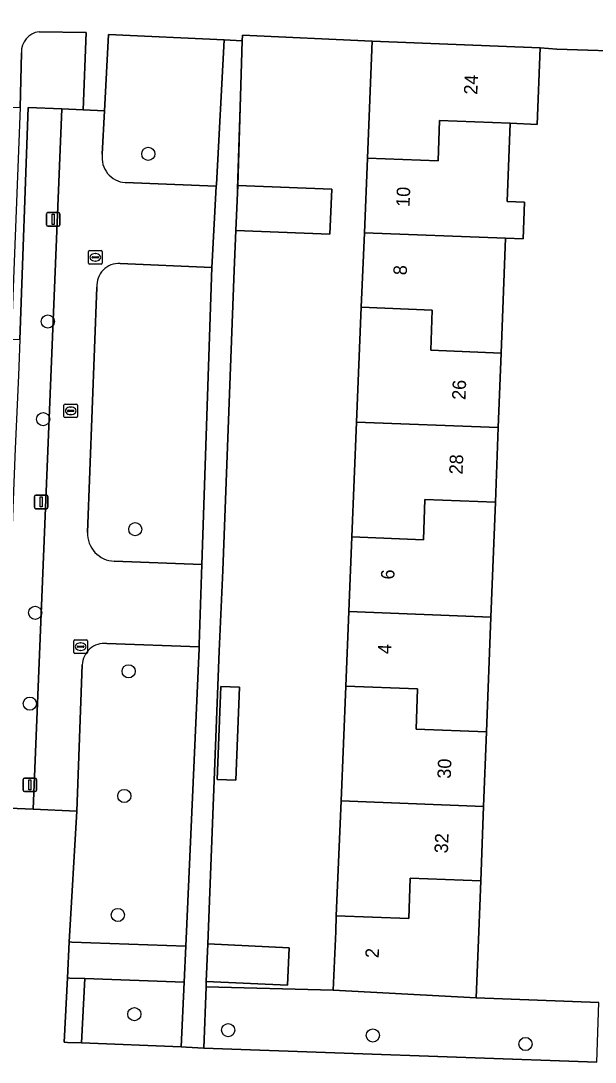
# Model space of a CAD drawing. Extents: x 160786 to 161429, y 386828 to 387485.
# Drawn here: x 161236.6 to 161279.3, y 386990.3 to 387067.7 of the extents above; entities that cross this region are included whole.
import ezdxf

# ---------------------------------------------------------------- set-up
doc = ezdxf.new("R2010")
doc.units = 0
for name, color, linetype in [('IMGEO_Boom', 7, 'Continuous'), ('IMGEO_Erf', 7, 'Continuous'), ('IMGEO_Groenvoorziening', 7, 'Continuous'), ('IMGEO_Kolk', 7, 'Continuous'), ('IMGEO_Lichtmast', 7, 'Continuous'), ('IMGEO_Muur', 7, 'Continuous'), ('IMGEO_Pand', 7, 'Continuous'), ('IMGEO_Pand_nummerreeks', 7, 'Continuous'), ('IMGEO_Rijbaan_lokaal_open', 7, 'Continuous'), ('IMGEO_Rioolput', 7, 'Continuous'), ('IMGEO_Voetpad_open', 7, 'Continuous')]:
    doc.layers.add(name, color=color, linetype=linetype)

msp = doc.modelspace()

# ---------------------------------------------------------------- linework, layer by layer
at = {"layer": 'IMGEO_Boom'}
for centre in [(161246.096, 387057.803), (161238.627, 387045.347), (161238.272, 387038.087), (161245.125, 387029.902), (161237.677, 387023.693), (161244.633, 387019.342), (161237.286, 387016.94), (161244.309, 387010.076), (161243.835, 387001.229), (161245.057, 386993.855), (161252.039, 386992.67), (161262.792, 386992.274), (161274.142, 386991.636)]:
    msp.add_circle(centre, 0.489, dxfattribs=at)
at = {"layer": 'IMGEO_Erf'}
for points in [[(161261.582, 387037.868), (161261.933, 387046.405), (161262.16, 387051.946), (161262.387, 387057.487), (161262.744, 387066.176), (161253.1, 387066.636), (161253.087, 387066.217), (161252.746, 387055.453), (161259.731, 387055.18), (161259.6, 387051.827), (161252.609, 387052.1), (161252.488, 387049.164), (161251.638, 387026.827), (161251.362, 387020.829), (161250.518, 386999.088), (161256.573, 386998.795), (161256.438, 386995.998), (161250.41, 386996.289), (161250.394, 386995.886), (161259.849, 386995.65), (161260.028, 387000), (161260.076, 387001.174), (161260.427, 387009.712), (161260.777, 387018.249), (161261.004, 387023.789), (161261.232, 387029.33)], [(161251.207, 387011.3), (161251.491, 387018.224), (161252.878, 387018.167), (161252.594, 387011.243)]]:
    msp.add_lwpolyline(points, close=True, dxfattribs=at)
msp.add_lwpolyline([(161282.648, 387065.39), (161276.481, 387065.585), (161275.241, 387065.69), (161275.02, 387059.998), (161272.998, 387060.076), (161272.772, 387054.255), (161274.067, 387054.205), (161273.962, 387051.488), (161272.667, 387051.538), (161272.335, 387042.999), (161272.12, 387037.459), (161271.905, 387031.917), (161271.574, 387023.378), (161271.242, 387014.841), (161271.027, 387009.3), (161270.812, 387003.758), (161270.666, 387000), (161270.474, 386995.066), (161279.6, 386994.71)], dxfattribs=at)
at = {"layer": 'IMGEO_Groenvoorziening'}
for points in [[(161236.665, 387065.323), (161236.569, 387061.252), (161235.886, 387044.024), (161236.536, 387044.01), (161237.164, 387061.255), (161239.655, 387061.146), (161241.242, 387061.076), (161241.482, 387066.822)], [(161241.482, 387066.822), (161237.976, 387066.877)], [(161251.749, 387066.28), (161243.124, 387066.674), (161242.837, 387060.993), (161242.674, 387057.779)], [(161244.377, 387055.673), (161251.149, 387055.398), (161251.156, 387055.527), (161251.749, 387066.28)], [(161250.825, 387049.363), (161244.004, 387049.655)], [(161243.557, 387027.526), (161250.087, 387027.277), (161250.825, 387049.363)], [(161242.278, 387047.885), (161241.583, 387029.656)], [(161241.187, 387019.813), (161240.778, 387008.953), (161240.221, 386999.223), (161240.413, 386999.216), (161248.876, 386998.916), (161249.879, 387021.039)], [(161249.879, 387021.039), (161249.884, 387021.17), (161243.002, 387021.399)]]:
    msp.add_lwpolyline(points, dxfattribs=at)
for points in [[(161248.755, 386996.238), (161241.372, 386996.5), (161241.131, 386991.712), (161248.536, 386991.419)], [(161279.6, 386994.71), (161270.474, 386995.066), (161259.849, 386995.65), (161250.394, 386995.886), (161250.219, 386991.326), (161279.442, 386990.286)]]:
    msp.add_lwpolyline(points, close=True, dxfattribs=at)
for centre, radius, start, end in [((161238.137, 387065.411), 1.474, 96.25748, 183.43859), ((161244.511, 387057.523), 1.855, 172.072, 265.84891), ((161243.905, 387048.025), 1.633, 86.53842, 184.90373), ((161243.635, 387029.578), 2.053, 177.82209, 267.82419), ((161242.819, 387019.777), 1.633, 83.56762, 178.7282)]:
    msp.add_arc(centre, radius, start, end, dxfattribs=at)
at = {"layer": 'IMGEO_Kolk'}
for p, q in [((161241.652, 387049.688), (161241.652, 387050.54)), ((161241.727, 387050.614), (161242.579, 387050.614)), ((161242.14, 387050.394), (161242.165, 387050.394)), ((161242.653, 387050.54), (161242.653, 387049.688)), ((161242.579, 387049.614), (161241.727, 387049.614)), ((161241.911, 387050.108), (161241.911, 387050.12)), ((161242.349, 387050.071), (161241.951, 387050.071)), ((161241.954, 387050.157), (161242.352, 387050.157)), ((161242.163, 387049.834), (161242.138, 387049.834)), ((161242.395, 387050.12), (161242.395, 387050.108)), ((161240.564, 387020.747), (161240.564, 387021.599)), ((161240.639, 387021.673), (161241.491, 387021.673)), ((161241.565, 387021.599), (161241.565, 387020.747)), ((161240.823, 387021.167), (161240.823, 387021.179)), ((161241.261, 387021.13), (161240.863, 387021.13)), ((161240.866, 387021.216), (161241.264, 387021.216)), ((161241.075, 387020.893), (161241.05, 387020.893)), ((161241.052, 387021.453), (161241.077, 387021.453)), ((161241.307, 387021.179), (161241.307, 387021.167)), ((161241.491, 387020.673), (161240.639, 387020.673))]:
    msp.add_line(p, q, dxfattribs=at)
for points in [[(161241.652, 387049.688), (161241.652, 387050.54)], [(161241.727, 387050.614), (161242.579, 387050.614)], [(161242.653, 387050.54), (161242.653, 387049.688)], [(161242.579, 387049.614), (161241.727, 387049.614)], [(161240.564, 387020.747), (161240.564, 387021.599)], [(161240.639, 387021.673), (161241.491, 387021.673)], [(161241.565, 387021.599), (161241.565, 387020.747)], [(161241.491, 387020.673), (161240.639, 387020.673)]]:
    msp.add_lwpolyline(points, dxfattribs=at)
for centre, radius, start, end in [((161241.729, 387050.538), 0.0765, 91.55205, 178.44795), ((161241.729, 387050.538), 0.0765, 91.55205, 178.44795), ((161242.577, 387050.538), 0.0765, 1.55205, 88.44795), ((161242.577, 387050.538), 0.0765, 1.55205, 88.44795), ((161241.729, 387049.69), 0.0765, 181.55205, 268.44795), ((161241.729, 387049.69), 0.0765, 181.55205, 268.44795), ((161241.951, 387050.117), 0.0403, 85.87752, 175.75265), ((161241.948, 387050.107), 0.0366, 178.93798, 274.71019), ((161242.352, 387050.114), 0.043, 264.86636, 352.45326), ((161242.356, 387050.119), 0.0386, 1.73085, 96.63898), ((161242.577, 387049.69), 0.0765, 271.55205, 358.44795), ((161242.577, 387049.69), 0.0765, 271.55205, 358.44795), ((161240.641, 387021.597), 0.0765, 91.55205, 178.44795), ((161240.641, 387021.597), 0.0765, 91.55205, 178.44795), ((161241.489, 387021.597), 0.0765, 1.55205, 88.44795), ((161241.489, 387021.597), 0.0765, 1.55205, 88.44795), ((161240.863, 387021.176), 0.0403, 85.87752, 175.75265), ((161240.86, 387021.166), 0.0366, 178.93798, 274.71019), ((161241.264, 387021.173), 0.043, 264.86636, 352.45326), ((161241.268, 387021.178), 0.0386, 1.73085, 96.63898), ((161240.641, 387020.749), 0.0765, 181.55205, 268.44795), ((161240.641, 387020.749), 0.0765, 181.55205, 268.44795), ((161241.489, 387020.749), 0.0765, 271.55205, 358.44795), ((161241.489, 387020.749), 0.0765, 271.55205, 358.44795)]:
    msp.add_arc(centre, radius, start, end, dxfattribs=at)
for centre, major_axis, ratio, start_param, end_param in [((161242.139, 387050.114), (-0.387, 0.002), 0.722429, 4.712389, 7.853982), ((161242.164, 387050.114), (-0.39, 0.002), 0.717154, 1.570796, 4.712389), ((161241.051, 387021.173), (-0.387, 0.002), 0.722429, 4.712389, 7.853982), ((161241.076, 387021.173), (-0.39, 0.002), 0.717154, 1.570796, 4.712389)]:
    msp.add_ellipse(centre, major_axis=major_axis, ratio=ratio, start_param=start_param, end_param=end_param, dxfattribs=at)
at = {"layer": 'IMGEO_Lichtmast'}
for p, q in [((161238.522, 387052.538), (161238.522, 387053.338)), ((161238.522, 387053.338), (161238.522, 387052.538)), ((161238.622, 387053.438), (161239.412, 387053.438)), ((161239.412, 387053.438), (161238.622, 387053.438)), ((161239.512, 387053.338), (161239.512, 387052.538)), ((161239.512, 387052.538), (161239.512, 387053.338)), ((161239.412, 387052.438), (161238.622, 387052.438)), ((161238.622, 387052.438), (161239.412, 387052.438)), ((161237.738, 387032.431), (161238.528, 387032.431)), ((161238.528, 387032.431), (161237.738, 387032.431)), ((161237.638, 387031.531), (161237.638, 387032.331)), ((161237.638, 387032.331), (161237.638, 387031.531)), ((161238.628, 387032.331), (161238.628, 387031.531)), ((161238.628, 387031.531), (161238.628, 387032.331)), ((161238.528, 387031.431), (161237.738, 387031.431)), ((161237.738, 387031.431), (161238.528, 387031.431)), ((161236.793, 387010.498), (161236.793, 387011.298)), ((161236.793, 387011.298), (161236.793, 387010.498)), ((161236.893, 387011.398), (161237.683, 387011.398)), ((161237.683, 387011.398), (161236.893, 387011.398)), ((161237.783, 387011.298), (161237.783, 387010.498)), ((161237.783, 387010.498), (161237.783, 387011.298)), ((161237.683, 387010.398), (161236.893, 387010.398)), ((161236.893, 387010.398), (161237.683, 387010.398))]:
    msp.add_line(p, q, dxfattribs=at)
for points in [[(161238.942, 387053.313), (161239.092, 387053.313), (161239.092, 387052.563), (161238.942, 387052.563), (161238.942, 387053.313)], [(161238.058, 387032.306), (161238.208, 387032.306), (161238.208, 387031.556), (161238.058, 387031.556), (161238.058, 387032.306)], [(161237.213, 387011.273), (161237.363, 387011.273), (161237.363, 387010.523), (161237.213, 387010.523), (161237.213, 387011.273)]]:
    msp.add_lwpolyline(points, dxfattribs=at)
for centre, start, end in [((161238.622, 387053.338), 90, 180), ((161238.622, 387053.338), 90, 180), ((161239.412, 387053.338), 0, 90), ((161239.412, 387053.338), 360, 90), ((161238.622, 387052.538), 180, 270), ((161238.622, 387052.538), 180, 270), ((161239.412, 387052.538), 270, 0), ((161239.412, 387052.538), 270, 0), ((161237.738, 387032.331), 90, 180), ((161237.738, 387032.331), 90, 180), ((161238.528, 387032.331), 0, 90), ((161238.528, 387032.331), 360, 90), ((161237.738, 387031.531), 180, 270), ((161237.738, 387031.531), 180, 270), ((161238.528, 387031.531), 270, 0), ((161238.528, 387031.531), 270, 0), ((161236.893, 387011.298), 90, 180), ((161236.893, 387011.298), 90, 180), ((161237.683, 387011.298), 0, 90), ((161237.683, 387011.298), 360, 90), ((161236.893, 387010.498), 180, 270), ((161236.893, 387010.498), 180, 270), ((161237.683, 387010.498), 270, 0), ((161237.683, 387010.498), 270, 0)]:
    msp.add_arc(centre, 0.1, start, end, dxfattribs=at)
at = {"layer": 'IMGEO_Muur'}
for points in [[(161252.739, 387055.218), (161253.1, 387066.636)], [(161253.1, 387066.636), (161262.744, 387066.176)], [(161252.488, 387049.164), (161251.638, 387026.827)], [(161250.518, 386999.088), (161251.362, 387020.829)], [(161250.394, 386995.886), (161250.41, 386996.289)], [(161259.849, 386995.65), (161250.394, 386995.886)]]:
    msp.add_lwpolyline(points, dxfattribs=at)
at = {"layer": 'IMGEO_Pand'}
for points in [[(161262.744, 387066.176), (161262.387, 387057.487), (161267.645, 387057.282), (161267.761, 387060.279), (161272.998, 387060.076), (161275.02, 387059.998), (161275.241, 387065.69)], [(161272.998, 387060.076), (161267.761, 387060.279), (161267.645, 387057.282), (161262.387, 387057.487), (161262.16, 387051.946), (161272.667, 387051.538), (161273.962, 387051.488), (161274.067, 387054.205), (161272.772, 387054.255)], [(161252.746, 387055.453), (161252.609, 387052.1), (161259.6, 387051.827), (161259.731, 387055.18)], [(161262.16, 387051.946), (161261.933, 387046.405), (161267.214, 387046.199), (161267.098, 387043.202), (161272.335, 387042.999), (161272.667, 387051.538)], [(161272.12, 387037.459), (161272.335, 387042.999), (161267.098, 387043.202), (161267.214, 387046.199), (161261.933, 387046.405), (161261.582, 387037.868)], [(161261.582, 387037.868), (161261.232, 387029.33), (161266.551, 387029.123), (161266.668, 387032.12), (161271.905, 387031.917), (161272.12, 387037.459)], [(161271.574, 387023.378), (161271.905, 387031.917), (161266.668, 387032.12), (161266.551, 387029.123), (161261.232, 387029.33), (161261.004, 387023.789)], [(161261.004, 387023.789), (161260.777, 387018.249), (161266.121, 387018.041), (161266.005, 387015.044), (161271.242, 387014.841), (161271.574, 387023.378)], [(161251.207, 387011.3), (161252.594, 387011.243), (161252.878, 387018.167), (161251.491, 387018.224)], [(161271.027, 387009.3), (161271.242, 387014.841), (161266.005, 387015.044), (161266.121, 387018.041), (161260.777, 387018.249), (161260.427, 387009.712)], [(161260.427, 387009.712), (161260.076, 387001.174), (161265.458, 387000.964), (161265.574, 387003.961), (161270.812, 387003.758), (161271.027, 387009.3)], [(161270.474, 386995.066), (161270.666, 387000), (161270.812, 387003.758), (161265.574, 387003.961), (161265.458, 387000.964), (161260.076, 387001.174), (161260.028, 387000), (161259.849, 386995.65)], [(161250.41, 386996.289), (161256.438, 386995.998), (161256.573, 386998.795), (161250.518, 386999.088)]]:
    msp.add_lwpolyline(points, close=True, dxfattribs=at)
at = {"layer": 'IMGEO_Rijbaan_lokaal_open'}
for points in [[(161242.674, 387057.779), (161242.837, 387060.993), (161241.242, 387061.076), (161239.655, 387061.146), (161237.546, 387009.09), (161240.778, 387008.953), (161241.187, 387019.813)], [(161244.004, 387049.655), (161250.825, 387049.363), (161250.839, 387049.772), (161251.149, 387055.398), (161244.377, 387055.673)], [(161241.583, 387029.656), (161242.278, 387047.885)], [(161243.002, 387021.399), (161249.884, 387021.17), (161249.889, 387021.346), (161250.087, 387027.277), (161243.557, 387027.526)], [(161279.442, 386990.286), (161250.219, 386991.326), (161248.91, 386991.404), (161248.536, 386991.419), (161241.131, 386991.712), (161240.096, 386991.753), (161239.846, 386991.763), (161240.087, 386996.55), (161240.221, 386999.223), (161240.778, 387008.953), (161237.546, 387009.09), (161235.161, 387009.191)]]:
    msp.add_lwpolyline(points, dxfattribs=at)
for centre, radius, start, end in [((161244.511, 387057.523), 1.855, 172.072, 265.84891), ((161243.905, 387048.025), 1.633, 86.53842, 184.90373), ((161243.635, 387029.578), 2.053, 177.82209, 267.82419), ((161242.819, 387019.777), 1.633, 83.56762, 178.7282)]:
    msp.add_arc(centre, radius, start, end, dxfattribs=at)
at = {"layer": 'IMGEO_Rioolput'}
for p, q in [((161239.826, 387038.281), (161239.826, 387039.133)), ((161239.901, 387039.207), (161240.753, 387039.207)), ((161240.085, 387038.701), (161240.085, 387038.713)), ((161240.523, 387038.664), (161240.125, 387038.664)), ((161240.128, 387038.75), (161240.526, 387038.75)), ((161240.314, 387038.987), (161240.339, 387038.987)), ((161240.569, 387038.713), (161240.569, 387038.701)), ((161240.827, 387039.133), (161240.827, 387038.281)), ((161240.753, 387038.207), (161239.901, 387038.207)), ((161240.337, 387038.427), (161240.312, 387038.427))]:
    msp.add_line(p, q, dxfattribs=at)
for points in [[(161239.826, 387038.281), (161239.826, 387039.133)], [(161239.901, 387039.207), (161240.753, 387039.207)], [(161240.827, 387039.133), (161240.827, 387038.281)], [(161240.753, 387038.207), (161239.901, 387038.207)]]:
    msp.add_lwpolyline(points, dxfattribs=at)
for centre, radius, start, end in [((161239.903, 387039.131), 0.0765, 91.55205, 178.44795), ((161239.903, 387039.131), 0.0765, 91.55205, 178.44795), ((161240.125, 387038.71), 0.0403, 85.87752, 175.75265), ((161240.122, 387038.7), 0.0366, 178.93798, 274.71019), ((161240.526, 387038.707), 0.043, 264.86636, 352.45326), ((161240.53, 387038.712), 0.0386, 1.73085, 96.63898), ((161240.751, 387039.131), 0.0765, 1.55205, 88.44795), ((161240.751, 387039.131), 0.0765, 1.55205, 88.44795), ((161239.903, 387038.283), 0.0765, 181.55205, 268.44795), ((161239.903, 387038.283), 0.0765, 181.55205, 268.44795), ((161240.751, 387038.283), 0.0765, 271.55205, 358.44795), ((161240.751, 387038.283), 0.0765, 271.55205, 358.44795)]:
    msp.add_arc(centre, radius, start, end, dxfattribs=at)
for centre, major_axis, ratio, start_param, end_param in [((161240.313, 387038.707), (-0.387, 0.002), 0.722429, 4.712389, 7.853982), ((161240.338, 387038.707), (-0.39, 0.002), 0.717154, 1.570796, 4.712389)]:
    msp.add_ellipse(centre, major_axis=major_axis, ratio=ratio, start_param=start_param, end_param=end_param, dxfattribs=at)
at = {"layer": 'IMGEO_Voetpad_open'}
for points in [[(161237.976, 387066.877), (161241.482, 387066.822), (161241.242, 387061.076), (161242.837, 387060.993), (161243.124, 387066.674), (161251.749, 387066.28), (161253.087, 387066.217), (161253.1, 387066.636), (161262.744, 387066.176), (161275.241, 387065.69), (161276.481, 387065.585), (161282.648, 387065.39), (161282.865, 387070.428), (161282.861, 387070.505)], [(161235.405, 387065.43), (161235.259, 387061.304), (161236.569, 387061.252), (161236.665, 387065.323)]]:
    msp.add_lwpolyline(points, dxfattribs=at)
for points in [[(161252.488, 387049.164), (161252.609, 387052.1), (161252.746, 387055.453), (161253.087, 387066.217), (161251.749, 387066.28), (161251.156, 387055.527), (161251.149, 387055.398), (161250.839, 387049.772), (161250.825, 387049.363), (161250.087, 387027.277), (161249.889, 387021.346), (161249.884, 387021.17), (161249.879, 387021.039), (161248.876, 386998.916), (161248.755, 386996.238), (161248.536, 386991.419), (161248.91, 386991.404), (161250.219, 386991.326), (161250.394, 386995.886), (161250.41, 386996.289), (161250.518, 386999.088), (161251.362, 387020.829), (161251.638, 387026.827)], [(161239.655, 387061.146), (161237.164, 387061.255), (161236.536, 387044.01), (161236.438, 387041.325), (161236.191, 387035.895), (161235.161, 387009.191), (161237.546, 387009.09)], [(161248.876, 386998.916), (161240.413, 386999.216), (161240.221, 386999.223), (161240.087, 386996.55), (161240.259, 386996.54), (161241.372, 386996.5), (161248.755, 386996.238)], [(161241.372, 386996.5), (161240.259, 386996.54), (161240.087, 386996.55), (161239.846, 386991.763), (161240.096, 386991.753), (161241.131, 386991.712)]]:
    msp.add_lwpolyline(points, close=True, dxfattribs=at)
msp.add_arc((161238.137, 387065.411), 1.474, 96.25748, 183.43859, dxfattribs=at)

# ---------------------------------------------------------------- texts
at = {"layer": 'IMGEO_Pand_nummerreeks'}
for s, rotation, p in [('24', 87.77693, (161270.559, 387062.194)), ('10', 87.65207, (161265.52, 387053.851)), ('8', 87.65207, (161265.313, 387048.771)), ('26', 87.77693, (161269.678, 387039.501)), ('28', 87.77693, (161269.463, 387033.963)), ('6', 87.64978, (161264.384, 387026.151)), ('4', 87.64978, (161264.156, 387020.61)), ('30', 87.77693, (161268.585, 387011.346)), ('32', 87.77693, (161268.37, 387005.798)), ('2', 87.64684, (161263.229, 386998.002))]:
    msp.add_text(s, height=1, rotation=rotation, dxfattribs=at).set_placement(p)

doc.saveas('drawing.dxf')
